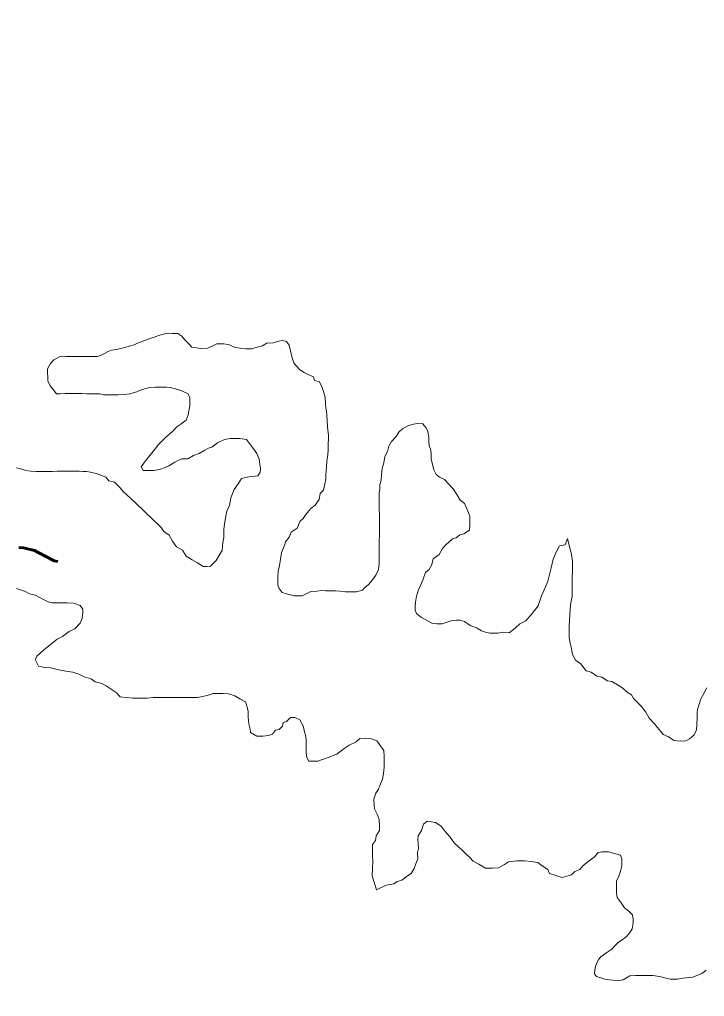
# Model space of a CAD drawing. Extents: x -1643653 to 4543381, y 1624270 to 13878484.
# Drawn here: x 614346 to 618255, y 8943403 to 8948975 of the extents above; entities that cross this region are included whole.
import ezdxf

# ---------------------------------------------------------------- set-up
doc = ezdxf.new("R2010")
doc.units = 0
doc.header["$LTSCALE"] = 200
doc.linetypes.add('LONG_DASH_SHORT_DASH', pattern=[9.9, 6, -1.2, 1.5, -1.2])
for name, color, linetype, lineweight in [('1', 7, 'Continuous', 13), ('25', 7, 'Continuous', 13), ('7', 7, 'LONG_DASH_SHORT_DASH', 60)]:
    doc.layers.add(name, color=color, linetype=linetype, lineweight=lineweight)

msp = doc.modelspace()

# ---------------------------------------------------------------- linework, layer by layer
at = {"layer": '1', "lineweight": 25}
msp.add_spline([(814781, 9009175.5), (814787.2, 9009173.4), (814796.9, 9009173.4), (814799.4, 9009172.4), (814805.1, 9009174.5), (814805.6, 9009176.5), (814811.7, 9009179.5), (814811.7, 9009179.5), (814801.5, 9009181), (814790.7, 9009181.5), (814784.1, 9009183.1), (814777.4, 9009185.1), (814778.4, 9009175.5)], degree=3, dxfattribs=at)
at = {"layer": '25'}
for points in [[(615387.1, 8947099.2), (615354.6, 8947101.9), (615329.6, 8947107.1), (615309.7, 8947127.2), (615287.4, 8947149.9), (615272.6, 8947170), (615250.2, 8947185.2), (615217.6, 8947185.4), (615195.1, 8947185.6), (615175.1, 8947183.2), (615147.5, 8947175.9), (615114.9, 8947163.6), (615079.8, 8947151.3), (615049.7, 8947141.5), (615019.6, 8947129.2), (614999.6, 8947119.3), (614972, 8947111.9), (614941.9, 8947102.1), (614921.9, 8947099.8), (614901.8, 8947092.4), (614871.8, 8947090.1), (614851.7, 8947082.7), (614831.6, 8947070.3), (614811.5, 8947060.4), (614791.5, 8947053.1), (614771.4, 8947053.2), (614751.4, 8947053.3), (614726.4, 8947053.5), (614693.9, 8947053.7), (614663.9, 8947053.9), (614643.9, 8947054), (614613.9, 8947054.2), (614593.9, 8947054.4), (614573.8, 8947052), (614541.1, 8947034.6), (614522, 8947013.4), (614505.8, 8946982.9)], [(616400.3, 8946146.1), (616399.9, 8946103.6), (616399.7, 8946071), (616399.4, 8946033.5), (616399.2, 8946000.9), (616398.7, 8945935.9), (616398.4, 8945898.3), (616398.2, 8945868.3), (616395.4, 8945838.2), (616378.7, 8945806.4), (616360.5, 8945779.2), (616336.9, 8945753.8), (616317, 8945735.7), (616302.4, 8945721.1), (616269.4, 8945711.4), (616236.9, 8945711.6), (616206.9, 8945711.8), (616174.4, 8945714.5), (616149.4, 8945717.2), (616119.4, 8945717.4), (616091.9, 8945717.6), (616071.9, 8945717.7), (616041.8, 8945715.4), (616009.3, 8945713.1), (615989.2, 8945703.2), (615959.1, 8945688.4), (615934.1, 8945688.6), (615914.1, 8945688.7), (615891.6, 8945693.9), (615869.1, 8945699), (615844.2, 8945706.7), (615826.8, 8945729.3), (615819.5, 8945749.4), (615819.7, 8945771.9), (615819.8, 8945794.5), (615822.6, 8945829.5), (615830.3, 8945862), (615835.6, 8945897), (615840.9, 8945934.5), (615858.7, 8945974.5), (615863.9, 8945997), (615884.1, 8946021.9), (615896.8, 8946051.8), (615929.5, 8946074.2), (615944.8, 8946111.6), (615964.9, 8946129), (615980.1, 8946151.4), (616007.9, 8946186.3), (616033.1, 8946206.2), (616055.8, 8946238.6), (616061.1, 8946271.1), (616081.2, 8946290.9), (616089, 8946325.9), (616094.2, 8946356), (616094.4, 8946378.5), (616097.2, 8946423.5), (616100, 8946456.1), (616105.3, 8946493.6), (616108, 8946518.6), (616108.2, 8946556.2), (616108.4, 8946581.2), (616108.6, 8946603.7), (616106.3, 8946633.8), (616104, 8946653.8), (616101.7, 8946686.4), (616099.5, 8946721.4), (616097.2, 8946741.5), (616094.8, 8946761.5), (616092.5, 8946784.1), (616090.2, 8946819.1), (616080.5, 8946854.2), (616073.2, 8946876.8), (616058.4, 8946909.5), (616028.5, 8946917.2), (616023.6, 8946937.2), (615993.7, 8946950), (615971.3, 8946962.6), (615946.4, 8946977.8), (615926.5, 8946998), (615911.7, 8947018.1), (615901.9, 8947045.7), (615892.2, 8947085.8), (615884.9, 8947118.4), (615870.1, 8947138.5), (615847.6, 8947143.7), (615825.1, 8947141.3), (615792.5, 8947131.6), (615757.5, 8947129.3), (615732.3, 8947114.4), (615702.3, 8947107.1), (615669.7, 8947097.3), (615637.2, 8947097.5), (615604.7, 8947100.2), (615577.2, 8947105.4), (615544.8, 8947120.7), (615512.3, 8947125.9), (615492.3, 8947126), (615472.3, 8947126.2), (615452.2, 8947116.3), (615419.6, 8947101.5), (615387.1, 8947099.2)], [(614505.8, 8946982.9), (614507.8, 8946915.3), (614520, 8946885.2), (614537.4, 8946865.1), (614557.2, 8946839.9), (614577.2, 8946839.8), (614607.2, 8946842.1), (614627.2, 8946841.9), (614662.3, 8946841.7), (614702.3, 8946841.4), (614729.8, 8946841.3), (614752.3, 8946841.1), (614774.8, 8946841), (614804.8, 8946840.8), (614827.3, 8946835.6), (614847.3, 8946835.5), (614882.3, 8946835.2), (614909.8, 8946835.1), (614942.4, 8946837.3), (614974.9, 8946839.6), (614995, 8946847), (615015, 8946851.9), (615035.1, 8946861.8), (615055.1, 8946866.6), (615087.7, 8946876.4), (615120.2, 8946878.7), (615142.8, 8946878.6), (615185.3, 8946878.3), (615207.8, 8946875.7), (615250.2, 8946865.3), (615272.7, 8946857.7), (615307.5, 8946839.9), (615317.4, 8946817.3), (615317.2, 8946797.3), (615317, 8946772.3), (615314.4, 8946752.3), (615309.1, 8946719.8), (615296.4, 8946689.8), (615266.2, 8946667.5), (615243.6, 8946652.6), (615220.6, 8946628.4), (615178, 8946589.7), (615139.3, 8946550.8), (615120.9, 8946525.9), (615090.6, 8946491), (615070.4, 8946466.1), (615040.1, 8946423.8), (615052.4, 8946403.7), (615072.5, 8946403.5), (615092.5, 8946403.4), (615112.5, 8946403.3), (615145, 8946408.1), (615177.6, 8946420.3), (615197.7, 8946430.2), (615232.9, 8946450), (615253, 8946462.4), (615273, 8946469.8), (615305.6, 8946469.6), (615338.2, 8946489.4), (615370.8, 8946499.2), (615403.5, 8946519), (615423.6, 8946531.4), (615443.6, 8946536.3), (615476.3, 8946561.1), (615516.5, 8946580.8), (615549, 8946585.6), (615581.6, 8946585.4), (615604.1, 8946585.3), (615641.5, 8946580), (615658.9, 8946557.4), (615681.2, 8946527.2), (615701, 8946499.5), (615713.2, 8946466.9), (615718, 8946436.8), (615720.3, 8946414.3), (615720.2, 8946394.2), (615705, 8946371.8), (615670, 8946369.5), (615644.9, 8946364.7), (615612.3, 8946357.4), (615594.6, 8946327.5), (615571.8, 8946295.1), (615551.5, 8946247.6), (615543.6, 8946202.6), (615528.4, 8946170.2), (615520.6, 8946132.7), (615515.3, 8946097.7), (615512.6, 8946067.6), (615512.2, 8946020.1), (615507, 8945992.6), (615501.7, 8945947.5), (615489, 8945925.1), (615468.7, 8945890.2), (615436, 8945857.8), (615413.4, 8945855.5), (615393.4, 8945855.6), (615361.1, 8945875.9), (615331.2, 8945893.6), (615296.3, 8945913.8), (615276.6, 8945949), (615241.7, 8945966.8)], [(617473.8, 8946015), (617459.3, 8945979.9), (617427.3, 8945973.5), (617411.3, 8945941.5), (617392.1, 8945896.7), (617392.1, 8945896.7), (617379.3, 8945848.8), (617379.3, 8945848.8), (617379.3, 8945848.8), (617360.1, 8945772), (617360.1, 8945772), (617347.3, 8945740.1), (617325, 8945688.9), (617305.8, 8945631.4), (617270.6, 8945586.6), (617235.4, 8945545), (617200.2, 8945529), (617174.6, 8945503.5), (617139.4, 8945477.9), (617108, 8945480.5), (617078, 8945475.7), (617058, 8945475.8), (617030.4, 8945476), (617005.5, 8945481.2), (616983, 8945488.9), (616953.1, 8945506.6), (616918.2, 8945519.3), (616885.9, 8945542.1), (616858.4, 8945549.8), (616838.4, 8945549.9), (616815.9, 8945547.6), (616785.8, 8945537.7), (616758.2, 8945527.9), (616728.2, 8945528.1), (616703.2, 8945530.8), (616673.3, 8945546), (616640.9, 8945563.7), (616611.1, 8945586.5), (616603.8, 8945606.5), (616603.9, 8945626.6), (616606.6, 8945651.6), (616611.9, 8945686.6), (616622.1, 8945721.6), (616634.8, 8945746.5), (616650.1, 8945784), (616662.9, 8945821.4), (616683.1, 8945838.8), (616698.3, 8945866.3), (616706, 8945898.8), (616741.2, 8945923.6), (616759, 8945958.5), (616779.2, 8945978.4), (616816.9, 8946013.2), (616837, 8946018.1), (616859.6, 8946035.4), (616882.2, 8946042.8), (616914.8, 8946062.6), (616915.1, 8946095.2), (616915.2, 8946115.2), (616915.5, 8946142.7), (616900.7, 8946180.4), (616886, 8946215.5), (616861.1, 8946233.2), (616841.4, 8946265.9), (616821.6, 8946298.6), (616789.3, 8946331.3), (616772, 8946351.5), (616742.1, 8946364.2), (616724.1, 8946380.6), (616709.6, 8946407.2), (616702.3, 8946438.7), (616695, 8946467.7), (616695, 8946494.4), (616692.6, 8946518.6), (616682.9, 8946545.2), (616681.1, 8946569.9), (616681.3, 8946589.9), (616676.5, 8946627.5), (616664.2, 8946647.6), (616646.9, 8946670.2), (616616.8, 8946670.4), (616594.3, 8946668.1), (616561.7, 8946658.3), (616531.6, 8946641), (616511.4, 8946621.1), (616496.2, 8946596.1), (616468.5, 8946568.8), (616453.3, 8946541.3), (616445.6, 8946511.4), (616430.3, 8946483.9), (616425.1, 8946446.4), (616414.8, 8946413.9), (616412, 8946378.9), (616409.3, 8946348.9), (616401.6, 8946321.4), (616401.4, 8946296.3), (616398.8, 8946276.3), (616398.5, 8946246.3), (616398.3, 8946218.8), (616398.1, 8946188.7), (616400.3, 8946146.1)], [(615241.7, 8945966.8), (615219.4, 8945999.5), (615199.7, 8946034.7), (615169.8, 8946054.9), (615155, 8946077.5), (615135.2, 8946097.7), (615112.8, 8946117.9), (615052.1, 8946177.5), (614980.5, 8946243.3), (614938.2, 8946284.1), (614920.8, 8946304.2), (614888.5, 8946337), (614856.1, 8946344.7), (614838.7, 8946364.9), (614806.3, 8946377.6), (614783.8, 8946385.3), (614751.4, 8946393), (614728.9, 8946398.1), (614706.4, 8946398.3), (614686.4, 8946398.4), (614661.4, 8946398.6), (614631.4, 8946398.8), (614598.9, 8946399), (614561.4, 8946399.2), (614533.8, 8946396.9), (614501.3, 8946397.1), (614468.8, 8946397.4), (614441.3, 8946397.5), (614411.3, 8946400.2), (614381.3, 8946402.9), (614358.9, 8946410.6), (614328.9, 8946418.3)], [(618268.6, 8945163), (618250.8, 8945130.6), (618233.1, 8945100.7), (618225.4, 8945070.7), (618215.1, 8945040.7), (618212.5, 8945020.7), (618212.3, 8944993.1), (618212, 8944953.1), (618209.2, 8944923.1), (618196.5, 8944895.6), (618168.8, 8944873.3), (618148.7, 8944860.9), (618116.2, 8944858.6), (618081.2, 8944863.8), (618048.9, 8944884.1), (618019, 8944896.8), (618004.1, 8944916.9), (617986.8, 8944937.1), (617969.4, 8944957.2), (617939.6, 8944989.9), (617919.9, 8945025.1), (617895.1, 8945057.8), (617875.3, 8945078), (617850.5, 8945103.2), (617838.1, 8945123.3), (617813.2, 8945138.5), (617788.4, 8945161.2), (617758.5, 8945181.4), (617726.1, 8945199.2), (617701.2, 8945204.3), (617668.8, 8945224.6), (617641.3, 8945229.8), (617609, 8945252.5), (617579, 8945260.2), (617564.2, 8945280.3), (617549.3, 8945300.5), (617519.5, 8945320.7), (617502.2, 8945353.3), (617495, 8945395.9), (617487.7, 8945418.5), (617482.9, 8945451.1), (617483.1, 8945476.1), (617483.4, 8945513.7), (617483.7, 8945548.7), (617486.4, 8945581.3), (617489.2, 8945613.8), (617491.9, 8945648.8), (617499.7, 8945683.8), (617500, 8945716.4), (617500.1, 8945736.4), (617500.3, 8945756.4), (617500.4, 8945776.4), (617500.6, 8945796.5), (617500.8, 8945829), (617501.1, 8945866.6), (617501.2, 8945886.6), (617496.6, 8945926.7), (617489.2, 8945951.8), (617473.8, 8946015)], [(614327.9, 8945730.3), (614375.3, 8945714.9), (614402.7, 8945699.7), (614437.7, 8945692), (614475, 8945671.7), (614509.9, 8945653.9), (614532.4, 8945648.8), (614559.9, 8945648.6), (614584.9, 8945648.4), (614617.4, 8945648.2), (614654.9, 8945645.5), (614692.3, 8945632.7), (614707.2, 8945612.6), (614707, 8945592.6), (614704.3, 8945560), (614691.6, 8945532.6), (614661.3, 8945500.2), (614628.7, 8945485.4), (614590.9, 8945455.6), (614560.8, 8945440.8), (614540.7, 8945423.4), (614502.9, 8945396.1), (614482.8, 8945378.7), (614447.5, 8945346.4), (614436, 8945325.2), (614436, 8945325.2), (614436, 8945325.2), (614453.5, 8945287.8), (614490.8, 8945280.3), (614523.2, 8945277.8), (614560.6, 8945267.9), (614610.5, 8945257.9), (614650.3, 8945252.9), (614685.2, 8945240.5), (614715.1, 8945225.5), (614755, 8945215.6), (614777.5, 8945198.2), (614814.8, 8945188.2), (614839.8, 8945175.7), (614869.7, 8945155.8)], [(614869.7, 8945155.8), (614897.1, 8945135.9), (614921, 8945113), (614953.4, 8945107.8), (614993.4, 8945105), (615020.9, 8945104.8), (615053.5, 8945104.6), (615073.5, 8945104.4), (615108.5, 8945109.2), (615128.5, 8945109.1), (615171, 8945108.8), (615191, 8945108.7), (615223.6, 8945108.5), (615248.6, 8945108.3), (615286.1, 8945108.1), (615311.1, 8945107.9), (615361.1, 8945107.6), (615381.2, 8945112.4), (615416.2, 8945119.7), (615451.3, 8945132), (615488.8, 8945131.7), (615508.9, 8945131.6), (615538.8, 8945128.9), (615573.8, 8945118.7), (615603.7, 8945100.9), (615636.1, 8945083.2), (615645.8, 8945053.1), (615650.6, 8945028), (615650.4, 8944995.5), (615655.1, 8944957.9), (615662.4, 8944927.8), (615664.7, 8944907.8), (615699.6, 8944887.5), (615734.6, 8944887.3), (615767.2, 8944892.1), (615789.7, 8944899.4), (615807.4, 8944921.8), (615827.4, 8944926.7), (615847.6, 8944944.1), (615850.3, 8944966.6), (615870.3, 8944971.5), (615893, 8944993.9), (615918, 8944993.7), (615945.4, 8944981), (615965.2, 8944945.8), (615972.4, 8944913.2), (615977.2, 8944893.2), (615982.1, 8944868.1), (615981.9, 8944845.6), (615981.7, 8944813), (615981.5, 8944793), (615986.3, 8944765.4), (615996.1, 8944745.3), (616018.7, 8944745.2), (616048.7, 8944745), (616107.6, 8944765.7), (616107.6, 8944765.7), (616107.6, 8944765.7), (616156.5, 8944784.3), (616199.3, 8944816.6), (616226.9, 8944836.4), (616267.1, 8944856.2), (616287.2, 8944873.6), (616319.8, 8944875.9), (616354.8, 8944873.2), (616384.7, 8944860.4), (616399.5, 8944840.3), (616424.3, 8944805.1), (616426.5, 8944772.5), (616426.3, 8944737.5), (616426.1, 8944710), (616423.3, 8944674.9), (616418, 8944642.4), (616405.3, 8944615), (616395.1, 8944585), (616379.9, 8944562.6), (616367.1, 8944527.6), (616369.4, 8944492.5), (616371.7, 8944472.5), (616386.5, 8944442.3), (616398.8, 8944412.2), (616401, 8944379.7), (616400.8, 8944349.6), (616380.6, 8944319.7), (616377.9, 8944292.2), (616360.2, 8944269.8), (616359.9, 8944237.2), (616359.7, 8944204.7), (616362, 8944174.6), (616357.8, 8944091.2), (616357.8, 8944091.2), (616384, 8944011.3), (616384, 8944011.3)], [(616384, 8944011.3), (616439.2, 8944038.5), (616461.8, 8944040.9), (616481.8, 8944045.7), (616501.9, 8944058.1), (616527, 8944065.5), (616559.7, 8944090.3), (616581, 8944103.8), (616598.9, 8944132.4), (616607.9, 8944159.2), (616618.6, 8944187.8), (616616.8, 8944223.5), (616622.2, 8944246.8), (616618.8, 8944300.2), (616618.8, 8944300.2), (616621.5, 8944320.2), (616639.2, 8944350.1), (616652, 8944385.1), (616672.1, 8944402.5), (616694.6, 8944399.8), (616719.6, 8944394.7), (616751.9, 8944374.4), (616774.2, 8944344.2), (616804, 8944311.5), (616826.2, 8944278.8), (616848.6, 8944258.6), (616873.4, 8944235.9), (616893.3, 8944215.8), (616915.6, 8944195.6), (616935.5, 8944175.4), (616967.9, 8944157.7), (617005.2, 8944134.9), (617025.2, 8944134.8), (617045.2, 8944134.7), (617080.3, 8944136.9), (617112.9, 8944156.7), (617135.6, 8944171.6), (617183.1, 8944176.3), (617230.6, 8944176), (617265.6, 8944173.2), (617303.1, 8944168), (617328, 8944147.8), (617360.3, 8944127.6), (617370.2, 8944105), (617442.5, 8944081.9)], [(617442.5, 8944081.9), (617495.1, 8944096.6), (617515.3, 8944116.5), (617542.9, 8944126.3), (617560.6, 8944148.8), (617590.8, 8944173.6), (617590.8, 8944173.6), (617626, 8944198.4), (617648.7, 8944223.3), (617671.2, 8944228.1), (617706.2, 8944227.9), (617741.2, 8944217.7), (617776.1, 8944209.9), (617783.5, 8944187.3), (617783.3, 8944167.3), (617783.2, 8944147.3), (617775.4, 8944117.3), (617765.2, 8944089.8), (617752.5, 8944059.9), (617752.2, 8944029.8), (617752, 8943994.8), (617756.8, 8943967.2), (617779.1, 8943937), (617798.8, 8943909.3), (617823.7, 8943889.2), (617843.6, 8943869), (617848.4, 8943843.9), (617848.2, 8943823.9), (617843, 8943788.9), (617827.8, 8943763.9), (617805.1, 8943741.6), (617785, 8943726.7), (617764.8, 8943711.8), (617744.7, 8943694.4), (617727, 8943672), (617696.9, 8943654.7), (617664.2, 8943629.8), (617652.4, 8943615.6), (617639.8, 8943595.2), (617632, 8943574.7), (617628.8, 8943552.7), (617627.2, 8943532.2), (617638.3, 8943516.5), (617668.2, 8943507), (617687.1, 8943502.3), (617712.3, 8943497.6), (617734.3, 8943496), (617758.2, 8943491.5), (617790.7, 8943498.8), (617828.4, 8943521.1), (617860.9, 8943523.4), (617883.5, 8943523.2), (617906, 8943523.1), (617941, 8943522.9), (617961, 8943522.7), (617998.5, 8943517.5), (618035.9, 8943507.2), (618058.4, 8943502.1), (618080.9, 8943501.9), (618100.9, 8943501.8), (618130.9, 8943506.6), (618151, 8943509), (618188.5, 8943513.7), (618221.1, 8943526), (618243.7, 8943535.9), (618263.8, 8943553.3)]]:
    msp.add_lwpolyline(points, dxfattribs=at)
at = {"layer": '7'}
msp.add_lwpolyline([(614564.6, 8945883.7), (614543.8, 8945887.9), (614456.6, 8945933.4), (614431.7, 8945946.1), (614369.3, 8945961.4), (614341.8, 8945964.1)], dxfattribs=at)

doc.saveas('drawing.dxf')
